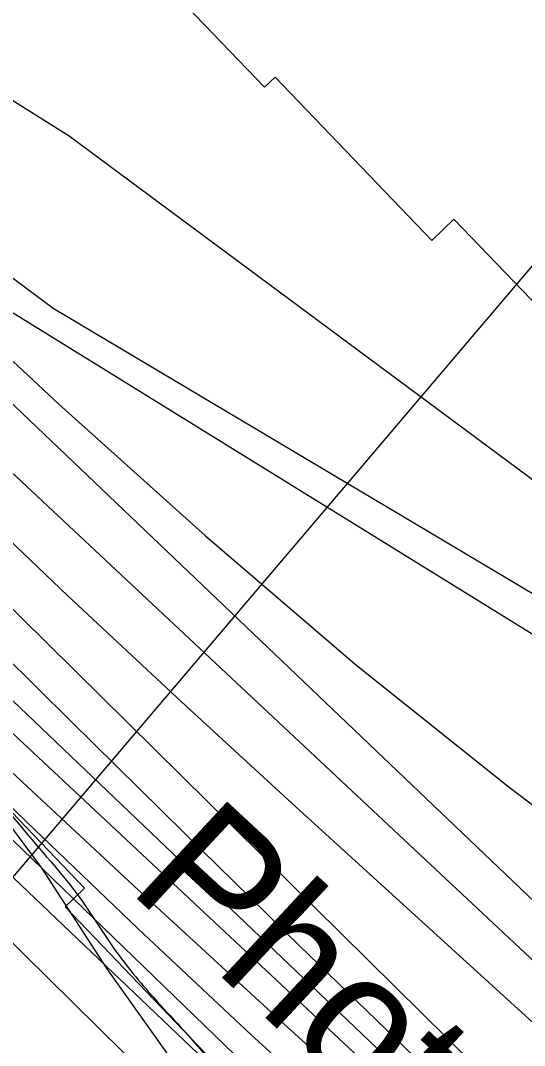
# Model space of a CAD drawing. Extents: x 3684037 to 3722149, y 433263 to 459021.
# Drawn here: x 3700103 to 3700418, y 453461 to 454103 of the extents above; entities that cross this region are included whole.
import ezdxf

# ---------------------------------------------------------------- set-up
doc = ezdxf.new("R2010")
doc.units = 0
for name, color, linetype in [('V-RIVR-EDGE', 7, 'Continuous'), ('V-RIVR-IDEN', 7, 'Continuous'), ('V-RIVR-RANG', 7, 'Continuous'), ('V-RRAP-FSHR', 7, 'Continuous'), ('V-RRAP-RVMT', 7, 'Continuous'), ('V-SITE-VEGE', 7, 'Continuous'), ('V-TOPO-DPTH', 7, 'Continuous'), ('V-TOPO-MAJR', 7, 'Continuous'), ('V-TOPO-MINR', 7, 'Continuous'), ('V-TOPO-WATR', 7, 'Continuous')]:
    doc.layers.add(name, color=color, linetype=linetype)

msp = doc.modelspace()

# ---------------------------------------------------------------- linework, layer by layer
at = {"layer": 'V-RIVR-EDGE'}
msp.add_spline([(3696491.01, 456956.98), (3696499.46, 456945.34), (3696522.43, 456915.36), (3696551.06, 456881.73), (3696592.6, 456839.57), (3696607.93, 456824.57), (3696661.56, 456762.17), (3696696.26, 456732.56), (3696736.59, 456690.41), (3696782.99, 456647.43), (3696798.72, 456631.62), (3696862.88, 456574.85), (3696899.59, 456542.81), (3696931.08, 456518.47), (3696942.36, 456503.48), (3696952.45, 456494.97), (3696962.14, 456487.66), (3696987.16, 456470.62), (3697014.61, 456451.55), (3697061.04, 456420.29), (3697092.52, 456395.55), (3697134.08, 456360.67), (3697166.78, 456335.52), (3697185.73, 456316.47), (3697201.46, 456298.23), (3697211.53, 456284.46), (3697233.7, 456256.1), (3697255.88, 456230.97), (3697279.27, 456203.82), (3697316.37, 456164.91), (3697353.48, 456123.98), (3697376.87, 456099.66), (3697406.33, 456076.13), (3697430.14, 456057.88), (3697450.33, 456044.89), (3697520.13, 455982.44), (3697544.34, 455963.37), (3697581.9, 455942.25), (3697614.61, 455926), (3697632.78, 455913.82), (3697662.24, 455891.91), (3697710.26, 455848.12), (3697757.45, 455800.7), (3697792.14, 455767.05), (3697833.3, 455729.34), (3697868.4, 455696.9), (3697895.83, 455673.38), (3697933.75, 455633.66), (3697972.88, 455598.38), (3698039.46, 455539.58), (3698090.29, 455492.15), (3698135.88, 455447.55), (3698177.02, 455406.61), (3698217.74, 455359.2), (3698254.45, 455321.1), (3698281.47, 455292.72), (3698316.18, 455265.55), (3698357.36, 455240.78), (3698381.98, 455222.12), (3698407.8, 455194.96), (3698430.77, 455163.36), (3698450.93, 455141.88), (3698487.66, 455113.89), (3698517.53, 455091.17), (3698534.07, 455076.97), (3698556.24, 455049.42), (3698582.46, 455019.84), (3698614.72, 454987.01), (3698657.08, 454947.27), (3698691.37, 454913.62), (3698718, 454887.28), (3698807.16, 454806.58), (3698837.41, 454775.78), (3698881.4, 454739.68), (3698910.45, 454713.73), (3698949.18, 454677.64), (3698989.11, 454637.11), (3699039.14, 454591.7), (3699066.57, 454562.92), (3699088.77, 454545.47), (3699187.23, 454465.17), (3699228.39, 454429.88), (3699268.34, 454393.8), (3699300.6, 454360.56), (3699328.84, 454330.56), (3699382.5, 454285.14), (3699427.29, 454244.19), (3699474.49, 454199.59), (3699500.3, 454170.41), (3699532.57, 454139.2), (3699563.24, 454114.46), (3699588.66, 454093.77), (3699608.43, 454073.91), (3699636.65, 454041.49), (3699659.24, 454015.55), (3699675.77, 453998.53), (3699726.99, 453942.6), (3699768.93, 453898.01), (3699807.65, 453854.65), (3699829.44, 453837.61), (3699865.77, 453811.24), (3699885.13, 453793.8), (3699924.68, 453762.57), (3699939.63, 453754.85), (3699950.95, 453754.42), (3699975.6, 453746.67), (3700001.84, 453731.24), (3700023.64, 453714.2), (3700032.9, 453700.84), (3700036.11, 453688.7), (3700042.15, 453679.38), (3700052.63, 453667.23), (3700065.94, 453651.02), (3700072.38, 453638.47), (3700079.63, 453627.94), (3700095.35, 453607.27), (3700141.31, 453551.36), (3700161.45, 453521.38), (3700185.64, 453491.4), (3700219.92, 453452.9), (3700237.25, 453429.81), (3700255.39, 453407.52), (3700340.92, 453326.44), (3700393.37, 453280.61), (3700435.74, 453243.71), (3700480.94, 453207.61), (3700509.2, 453188.54), (3700535.04, 453172.3), (3700559.26, 453156.47), (3700600.44, 453130.89), (3700613.76, 453121.15), (3700623.46, 453116.28), (3700639.19, 453100.47), (3700647.65, 453090.74), (3700674.71, 453074.9), (3700691.25, 453060.71), (3700727.58, 453033.93), (3700758.25, 453008.78), (3700801.44, 452977.54), (3700837.37, 452952.38), (3700871.67, 452924.8), (3700903.95, 452898.44), (3700927.77, 452880.99), (3700958.44, 452857.86), (3701015.34, 452807.99), (3701048.43, 452780.41), (3701075.48, 452762.95), (3701104.95, 452743.47), (3701127.16, 452730.88), (3701156.63, 452713.42), (3701182.87, 452695.56), (3701204.67, 452682.16), (3701235.37, 452666.32), (3701255.56, 452654.14), (3701285.83, 452633.03), (3701312.86, 452607.09), (3701321.33, 452599.79), (3701332.23, 452591.67), (3701350.39, 452577.48), (3701370.57, 452560.44), (3701389.13, 452544.63), (3701408.91, 452532.04), (3701434.36, 452518.63), (3701456.18, 452512.11), (3701467.08, 452506.42), (3701486.05, 452491.01), (3701499.77, 452482.08), (3701518.75, 452468.28), (3701537.72, 452454.08), (3701554.26, 452439.49), (3701575.24, 452422.85), (3701592.2, 452410.28), (3701622.47, 452387.15), (3701647.09, 452368.49), (3701696.32, 452326.72), (3701727.79, 452300.36), (3701754.02, 452278.86), (3701780.66, 452258.17), (3701815.38, 452234.23), (3701863.81, 452194.89), (3701890.45, 452176.22), (3701916.7, 452162), (3701938.89, 452143.34), (3701962.31, 452129.94), (3701986.93, 452112.09), (3702011.95, 452090.6), (3702032.94, 452074.37), (3702051.1, 452058.55), (3702109.2, 452006.65), (3702158.04, 451973.37), (3702192.75, 451944.17), (3702212.11, 451923.9), (3702228.25, 451910.12), (3702239.56, 451906.04), (3702258.94, 451893.46), (3702276.69, 451876.03), (3702294.85, 451861.43), (3702325.52, 451839.11), (3702353.77, 451816.4), (3702388.48, 451789.62), (3702409.06, 451772.59), (3702442.56, 451743.39), (3702493.4, 451700.4), (3702516.8, 451677.7), (3702543.84, 451656.2), (3702589.05, 451624.55), (3702615.68, 451603.86), (3702648.37, 451577.9), (3702681.06, 451551.13), (3702714.15, 451522.34), (3702744.82, 451496.38), (3702761.76, 451479.36), (3702791.61, 451448.55), (3702806.52, 451427.89), (3702821.83, 451408.04), (3702843.21, 451386.55), (3702872.26, 451361.01), (3702910.6, 451327.75), (3702933.18, 451303.03), (3702957.78, 451275.47), (3702989.23, 451239), (3703050.15, 451184.26), (3703086.05, 451144.95), (3703114.68, 451113.34), (3703144.52, 451080.11), (3703160.65, 451061.87), (3703178, 451046.86), (3703202.6, 451019.71), (3703240.51, 450979.58), (3703264.72, 450956.48), (3703289.72, 450930.13), (3703316.74, 450902.16), (3703339.74, 450878.65), (3703374.42, 450840.15), (3703418.36, 450788.28), (3703459.08, 450738.85), (3703496.19, 450699.53), (3703592.58, 450595.78), (3703613.16, 450579.55), (3703630.9, 450558.88), (3703650.24, 450530.53), (3703671.59, 450496.51), (3703693.35, 450468.15), (3703725.21, 450432.89), (3703758.29, 450400.86), (3703788.55, 450373.7), (3703807.1, 450353.03), (3703820.41, 450338.03), (3703842.98, 450309.27), (3703868.37, 450275.64), (3703879.24, 450255.8), (3703887.68, 450233.54), (3703893.72, 450223.82), (3703916.29, 450193.44), (3703936.04, 450167.51), (3703950.95, 450147.66), (3704020.69, 450060.95), (3704036.82, 450041.5), (3704044.07, 450029.75), (3704061.81, 450007.88), (3704081.17, 449986.4), (3704102.92, 449954.4), (3704113.39, 449937.79), (3704138.38, 449903.36), (3704157.73, 449880.26), (3704175.46, 449851.91), (3704189.15, 449830.04), (3704204.88, 449813.42), (3704221.81, 449792.76), (3704273.77, 449711.76), (3704281.41, 449690.71), (3704297.12, 449666.01), (3704324.1, 449622.27), (3704340.63, 449601.6), (3704382.92, 449535.99), (3704402.67, 449506.83), (3704415.95, 449482.53), (3704431.66, 449459.44), (3704449.4, 449437.16), (3704471.98, 449410.42), (3704491.34, 449390.55), (3704521.18, 449354.9), (3704545.76, 449323.7), (3704553.81, 449308.31), (3704563.07, 449292.11), (3704576.77, 449271.05), (3704594.9, 449242.3), (3704618.66, 449204.23), (3704654.93, 449156.02), (3704685.15, 449111.87), (3704709.72, 449071.77), (3704733.89, 449034.11), (3704765.72, 448985.91), (3704789.88, 448945.01), (3704815.26, 448906.53), (3704829.35, 448881.42), (3704849.89, 448850.24), (3704868.83, 448820.67), (3704884.95, 448801.63), (3704901.08, 448780.96), (3704913.97, 448762.33), (3704925.64, 448740.06), (3704932.48, 448726.7), (3704949.8, 448698.35), (3704967.55, 448682.54), (3704988.15, 448670.76), (3705014.8, 448656.95), (3705046.3, 448639.88), (3705064.06, 448624.47), (3705092.28, 448592.05), (3705105.17, 448573.42), (3705120.49, 448553.97), (3705145.89, 448522.77), (3705180.17, 448483.87), (3705197.5, 448460.37), (3705228.52, 448416.22), (3705268.84, 448365.58), (3705295.84, 448328.31), (3705331.7, 448279.29), (3705359.5, 448238.78), (3705380.04, 448203.15), (3705402.15, 448152.55), (3705422.25, 448101.95), (3705439.55, 448066.32), (3705459.26, 448025.43)], degree=3, dxfattribs=at)
at = {"layer": 'V-RIVR-RANG'}
msp.add_line((3699948.76, 453390.93), (3700546.23, 454094.46), dxfattribs=at)
at = {"layer": 'V-RRAP-FSHR'}
msp.add_lwpolyline([(3696447.93, 456956.48), (3696463.25, 456935.99), (3696844.22, 456552.5), (3697679.41, 455804.34), (3698342.54, 455206.3), (3699589.55, 454026.74), (3700353.91, 453272.26), (3701350.8, 452530.88), (3702244.12, 451846.27), (3702849.02, 451331.23), (3704120.54, 449801.08)], dxfattribs=at)
at = {"layer": 'V-RRAP-RVMT'}
for p, q in [((3700152.1, 454168.37), (3700255.06, 454060.92)), ((3700255.06, 454060.92), (3700261.74, 454067.28)), ((3700261.74, 454067.28), (3700359.7, 453965.06)), ((3700359.7, 453965.06), (3700373.59, 453978.41)), ((3700373.59, 453978.41), (3700472.33, 453875.33)), ((3700142.65, 453559.67), (3700044, 453662.63)), ((3700130.52, 453547.96), (3700142.65, 453559.67)), ((3700230.88, 453443.2), (3700130.52, 453547.96))]:
    msp.add_line(p, q, dxfattribs=at)
at = {"layer": 'V-SITE-VEGE'}
msp.add_lwpolyline([(3700000.83, 453457.98), (3699982.59, 453478.55), (3699977.38, 453484.27), (3699965.13, 453501.97), (3699959.39, 453516.55), (3699958.6, 453529.31), (3699960.42, 453540.25), (3699964.57, 453555.09), (3699979.41, 453575.93), (3699996.06, 453587.4), (3700020.01, 453598.35), (3700041.1, 453601.23), (3700046.83, 453604.36), (3700051.77, 453615.3), (3700052.03, 453622.33), (3700043.95, 453638.21), (3700033.52, 453656.17), (3700032.99, 453662.16), (3700036.89, 453668.93), (3700043.4, 453669.72), (3700115.6, 453572.64), (3700156.52, 453509.12), (3700258.43, 453365.71)], dxfattribs=at)
at = {"layer": 'V-TOPO-DPTH'}
for points in [[(3700432.8, 453403.77), (3700403.31, 453432.32), (3699868.91, 453960.3), (3699851.4, 453977.56), (3699833.88, 453994.8), (3699816.32, 454012.01), (3699798.74, 454029.19), (3699263.99, 454550.91)], [(3699263.99, 454550.91), (3699798.74, 454029.19), (3699816.32, 454012.01), (3699833.88, 453994.8), (3699851.4, 453977.56), (3699868.91, 453960.3), (3700403.31, 453432.32), (3700432.8, 453403.77)], [(3699186.46, 454525.52), (3699321.16, 454393.46), (3699397.44, 454318.52), (3699473.64, 454243.5), (3699549.7, 454168.35), (3699625.68, 454093.1), (3699760.12, 453959.73), (3699769.98, 453949.97), (3699779.85, 453940.23), (3699789.75, 453930.5), (3699799.65, 453920.79), (3699939.61, 453783.88), (3700019.91, 453706.15), (3700100.76, 453629.01), (3700182.43, 453552.73), (3700264.64, 453477.03), (3700515.18, 453248.81)], [(3700515.18, 453248.81), (3700264.64, 453477.03), (3700182.43, 453552.73), (3700100.76, 453629.01), (3700019.91, 453706.15), (3699939.61, 453783.88), (3699799.65, 453920.79), (3699789.75, 453930.5), (3699779.85, 453940.23), (3699769.98, 453949.97), (3699760.12, 453959.73), (3699625.68, 454093.1), (3699549.7, 454168.35), (3699473.64, 454243.5), (3699397.44, 454318.52), (3699321.16, 454393.46), (3699186.46, 454525.52)], [(3700543.95, 453250.72), (3699864.93, 453899), (3699854.18, 453909.32), (3699843.46, 453919.69), (3699832.79, 453930.11), (3699822.17, 453940.58), (3699802.62, 453959.93), (3699801.8, 453960.74), (3699800.97, 453961.56), (3699800.14, 453962.37), (3699799.31, 453963.18), (3699786.76, 453975.48), (3699779.65, 453982.44), (3699772.53, 453989.39), (3699765.4, 453996.33), (3699758.26, 454003.26), (3699220.45, 454524.7)], [(3699220.45, 454524.7), (3699758.26, 454003.26), (3699765.4, 453996.33), (3699772.53, 453989.39), (3699779.65, 453982.44), (3699786.76, 453975.48), (3699799.31, 453963.18), (3699800.14, 453962.37), (3699800.97, 453961.56), (3699801.8, 453960.74), (3699802.62, 453959.93), (3699822.17, 453940.58), (3699832.79, 453930.11), (3699843.46, 453919.69), (3699854.18, 453909.32), (3699864.93, 453899), (3700543.95, 453250.72)], [(3700421.58, 453384.31), (3700349.18, 453453.86), (3700277.03, 453523.68), (3700205.27, 453593.89), (3700133.77, 453664.37), (3699835.41, 453960.08), (3699826.34, 453969.05), (3699817.26, 453978.01), (3699808.16, 453986.95), (3699799.05, 453995.88), (3699659.58, 454132.3), (3699583.91, 454206.19), (3699508.17, 454280), (3699432.3, 454353.68), (3699356.36, 454427.29), (3699256.66, 454523.76)], [(3699256.66, 454523.76), (3699356.36, 454427.29), (3699432.3, 454353.68), (3699508.17, 454280), (3699583.91, 454206.19), (3699659.58, 454132.3), (3699799.05, 453995.88), (3699808.16, 453986.95), (3699817.26, 453978.01), (3699826.34, 453969.05), (3699835.41, 453960.08), (3700133.77, 453664.37), (3700205.27, 453593.89), (3700277.03, 453523.68), (3700349.18, 453453.86), (3700421.58, 453384.31)], [(3699189.33, 454490.14), (3699716.82, 453959.81), (3699737.53, 453939.11), (3699758.33, 453918.48), (3699779.24, 453897.98), (3699800.23, 453877.55), (3700312.53, 453382.04), (3700346.52, 453349.82), (3700380.93, 453318.07), (3700415.97, 453287.02), (3700451.44, 453256.43)]]:
    msp.add_lwpolyline(points, dxfattribs=at)
at = {"layer": 'V-TOPO-MAJR'}
for p, q in [((3700093.15, 453945), (3700122.9, 453922.74)), ((3700122.9, 453922.74), (3700767.68, 453538.55))]:
    msp.add_line(p, q, dxfattribs=at)
msp.add_lwpolyline([(3699270.65, 454590.74), (3699459.44, 454403.79), (3699525.02, 454338.83), (3699590.59, 454273.86), (3699656.13, 454208.86), (3699721.66, 454143.85), (3699835.55, 454030.83), (3699844.13, 454022.33), (3699852.72, 454013.84), (3699861.33, 454005.37), (3699869.96, 453996.91), (3699991.8, 453877.59), (3700061.72, 453809.87), (3700132.13, 453742.67), (3700203.28, 453676.24), (3700274.91, 453610.33), (3700589.54, 453324.01)], dxfattribs=at)
at = {"layer": 'V-TOPO-MINR'}
for p, q in [((3700018.52, 454102.49), (3700132.95, 454030.52)), ((3699941.43, 454034.74), (3700126.5, 453862.65)), ((3700132.95, 454030.52), (3700842.24, 453504.01)), ((3700070.46, 453936.76), (3700769.86, 453503.93)), ((3700126.5, 453862.65), (3700218.31, 453780.16)), ((3700218.31, 453780.16), (3700311.92, 453699.85)), ((3700311.92, 453699.85), (3700408.23, 453622.8)), ((3700408.23, 453622.8), (3700506.34, 453547.91))]:
    msp.add_line(p, q, dxfattribs=at)
for points in [[(3699324.08, 454588.57), (3699739.06, 454170.6), (3699761.47, 454147.97), (3699783.84, 454125.31), (3699806.16, 454102.59), (3699828.44, 454079.83), (3699831.18, 454077.02), (3699852.12, 454055.7), (3699873.13, 454034.45), (3699894.24, 454013.3), (3699915.43, 453992.23), (3699936.76, 453971.3), (3699958.2, 453950.49), (3699979.81, 453929.85), (3700001.53, 453909.33), (3700624.29, 453325.93)], [(3699263.99, 454550.91), (3699798.74, 454029.19), (3699816.32, 454012.01), (3699833.88, 453994.8), (3699851.4, 453977.56), (3699868.91, 453960.3), (3700403.31, 453432.32), (3700432.8, 453403.77)], [(3699186.46, 454525.52), (3699321.16, 454393.46), (3699397.44, 454318.52), (3699473.64, 454243.5), (3699549.7, 454168.35), (3699625.68, 454093.1), (3699760.12, 453959.73), (3699769.98, 453949.97), (3699779.85, 453940.23), (3699789.75, 453930.5), (3699799.65, 453920.79), (3699939.61, 453783.88), (3700019.91, 453706.15), (3700100.76, 453629.01), (3700182.43, 453552.73), (3700264.64, 453477.03), (3700515.18, 453248.81)], [(3699203.38, 454525.09), (3699572.63, 454165.1), (3699609.06, 454129.53), (3699645.46, 454093.93), (3699681.8, 454058.27), (3699718.1, 454022.58), (3699728.2, 454012.65), (3699759.43, 453981.9), (3699790.66, 453951.15), (3699821.9, 453920.4), (3699853.13, 453889.65), (3699865.28, 453877.69), (3699902.73, 453841.1), (3699940.35, 453804.69), (3699978.25, 453768.57), (3700016.32, 453732.64), (3700531.65, 453250)], [(3699220.45, 454524.7), (3699758.26, 454003.26), (3699765.4, 453996.33), (3699772.53, 453989.39), (3699779.65, 453982.44), (3699786.76, 453975.48), (3699799.31, 453963.18), (3699800.14, 453962.37), (3699800.97, 453961.56), (3699801.8, 453960.74), (3699802.62, 453959.93), (3699822.17, 453940.58), (3699832.79, 453930.11), (3699843.46, 453919.69), (3699854.18, 453909.32), (3699864.93, 453899), (3700543.95, 453250.72)], [(3699256.66, 454523.76), (3699356.36, 454427.29), (3699432.3, 454353.68), (3699508.17, 454280), (3699583.91, 454206.19), (3699659.58, 454132.3), (3699799.05, 453995.88), (3699808.16, 453986.95), (3699817.26, 453978.01), (3699826.34, 453969.05), (3699835.41, 453960.08), (3700133.77, 453664.37), (3700205.27, 453593.89), (3700277.03, 453523.68), (3700349.18, 453453.86), (3700421.58, 453384.31)], [(3699473.43, 454497.78), (3699850.15, 454102.88), (3699872.57, 454079.71), (3699895.21, 454056.75), (3699918.16, 454034.12), (3699941.33, 454011.69), (3700446.58, 453529.57)], [(3699148.22, 454470.81), (3699406.49, 454226.35), (3699462.93, 454172.81), (3699519.28, 454119.2), (3699575.52, 454065.46), (3699631.67, 454011.64), (3699687.01, 453958.5), (3699715.45, 453931.2), (3699743.92, 453903.93), (3699772.41, 453876.69), (3699800.93, 453849.47), (3700506.23, 453176.94)], [(3699239.4, 454457.21), (3699279.16, 454417.94), (3699318.87, 454378.62), (3699358.5, 454339.22), (3699398.07, 454299.77), (3699738.44, 453959.74), (3699753.73, 453944.52), (3699769.07, 453929.34), (3699784.47, 453914.22), (3699799.92, 453899.14), (3700106.16, 453601.31), (3700176.06, 453534.33), (3700246.61, 453468.05), (3700318.14, 453402.82), (3700390.31, 453338.29), (3700493.94, 453247)]]:
    msp.add_lwpolyline(points, dxfattribs=at)
at = {"layer": 'V-TOPO-WATR'}
msp.add_lwpolyline([(3699189.33, 454490.14), (3699716.82, 453959.81), (3699737.53, 453939.11), (3699758.33, 453918.48), (3699779.24, 453897.98), (3699800.23, 453877.55), (3700312.53, 453382.04), (3700346.52, 453349.82), (3700380.93, 453318.07), (3700415.97, 453287.02), (3700451.44, 453256.43)], dxfattribs=at)

# ---------------------------------------------------------------- texts
at = {"layer": 'V-RIVR-IDEN'}
msp.add_text('Photos', height=83, rotation=317.12782, dxfattribs=at).set_placement((3700168.67, 453559.24))

doc.saveas('drawing.dxf')
